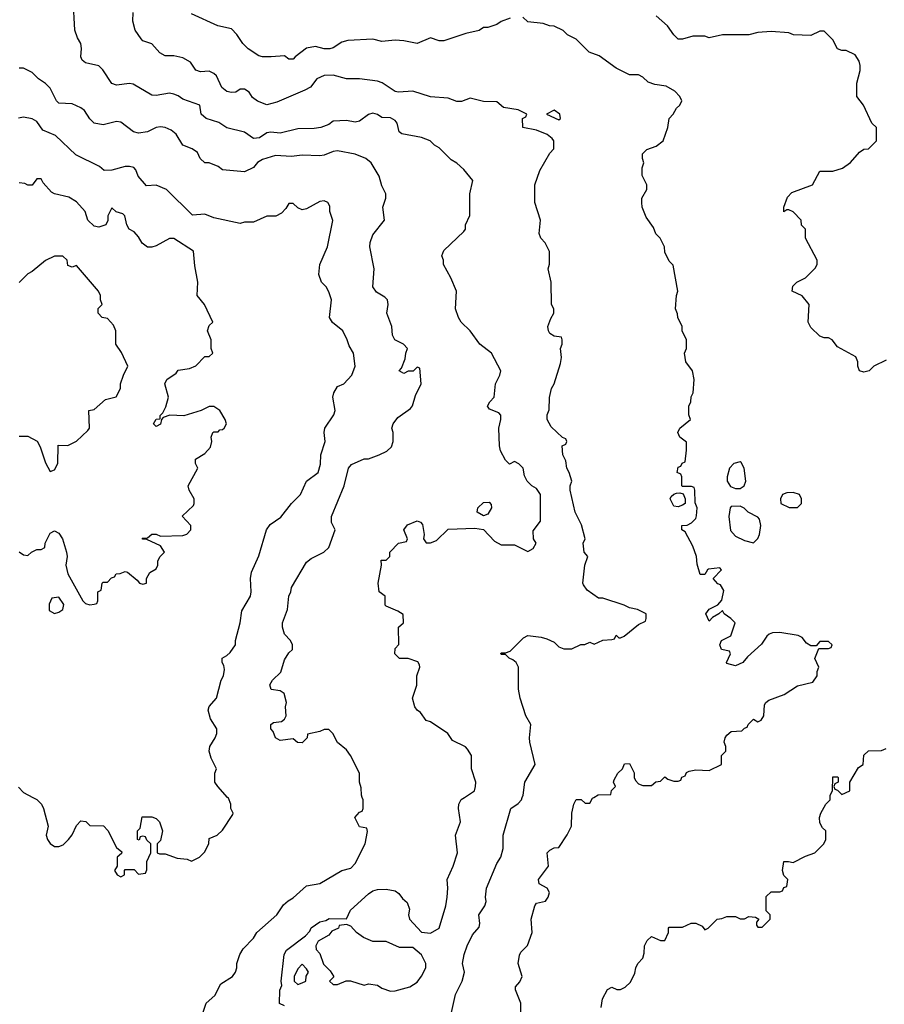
# Model space of a CAD drawing. Header units: inches. Extents: x 2348341 to 2479810, y 460419 to 613669.
# Tile 426 of 656: x 2415593 to 2419502, y 519065 to 523517. Entities that reach past the tile are written whole.
import ezdxf

# ---------------------------------------------------------------- set-up
doc = ezdxf.new("R2010")
doc.units = ezdxf.units.IN
doc.header["$MEASUREMENT"] = 0
doc.layers.add('C4511', color=7, linetype='Continuous')
doc.layers.add('C4512', color=7, linetype='Continuous')

msp = doc.modelspace()

# ---------------------------------------------------------------- linework, layer by layer
at = {"layer": 'C4511', "color": 2}
for points, elevation in [([(2415652.5, 520000), (2415670.6, 519990.6), (2415691.3, 519970), (2415701, 519950), (2415722, 519870), (2415712, 519830), (2415718, 519810), (2415730, 519792), (2415750, 519778), (2415770, 519778), (2415790, 519786), (2415814, 519810), (2415830, 519832), (2415850, 519874), (2415870, 519894), (2415891.6, 519891.6), (2415910, 519874), (2415971.6, 519871.6), (2415991.6, 519851.6), (2416030, 519774), (2416054, 519754), (2416052.7, 519747.3), (2416034, 519730), (2416034, 519690), (2416022, 519670), (2416034, 519650), (2416050, 519642), (2416066, 519650), (2416066, 519670), (2416070, 519674), (2416110, 519674), (2416130, 519654), (2416162, 519658), (2416167.3, 519672.7), (2416168, 519710), (2416186, 519750), (2416186, 519790), (2416167.3, 519807.3), (2416162, 519822), (2416150, 519826), (2416138, 519822), (2416132.7, 519807.3), (2416126, 519810), (2416126, 519850), (2416138, 519862), (2416147.3, 519912.7), (2416190, 519912), (2416210, 519904.7), (2416224.7, 519890), (2416238, 519850), (2416230, 519806), (2416214, 519790), (2416214, 519750), (2416224.7, 519744.7), (2416250, 519744.7), (2416305.4, 519725.4), (2416350, 519722), (2416370, 519712), (2416406, 519730), (2416430, 519754), (2416447.3, 519792.7), (2416450, 519814), (2416486, 519830), (2416510, 519852), (2416556.4, 519923.6), (2416558, 519930), (2416548, 519950), (2416548, 519970), (2416536.4, 519996.4), (2416533.1, 520000)], 110), ([(2416422, 519030), (2416435.3, 519070), (2416474.6, 519105.4), (2416502, 519158), (2416555.3, 519190), (2416568.7, 519210), (2416575.3, 519230), (2416575.3, 519250), (2416588.7, 519290), (2416604, 519316), (2416650, 519364.7), (2416665.2, 519390), (2416755.3, 519470), (2416785.6, 519514.4), (2416806.6, 519533.4), (2416830, 519546), (2416890, 519601), (2416950, 519611.3), (2417049.3, 519670.7), (2417090, 519681), (2417110, 519702), (2417155.3, 519790), (2417166, 519846), (2417162, 519862), (2417130, 519868), (2417108.7, 519910), (2417130, 519934), (2417142, 519938), (2417146, 519950), (2417146, 519990), (2417142, 520000)], 106), ([(2416790, 519058), (2416768, 519068), (2416768.4, 519128.4), (2416778, 519150), (2416775.3, 519170), (2416789.3, 519290), (2416799, 519310), (2416884.7, 519375.3), (2416904, 519396), (2416910, 519411), (2416950, 519438), (2416976.4, 519443.6), (2416992.7, 519452.7), (2417070, 519452), (2417089.3, 519490.7), (2417170, 519564.7), (2417190, 519578), (2417210, 519584.7), (2417250, 519586), (2417290, 519578), (2417306.4, 519566.4), (2417323.5, 519543.5), (2417345.4, 519525.4), (2417355.3, 519495.3), (2417351.3, 519470), (2417356, 519450), (2417410, 519391), (2417450, 519386.8), (2417488.7, 519410), (2417519.3, 519510), (2417526, 519550), (2417529.2, 519590), (2417525.2, 519630), (2417552.7, 519690), (2417572.7, 519750), (2417562.7, 519830), (2417586, 519890), (2417577.2, 519950), (2417579, 519970), (2417589.3, 519990.7), (2417603.3, 520000)], 102), ([(2417539.3, 519000.7), (2417564, 519110), (2417594, 519170), (2417604, 519210), (2417595.3, 519250), (2417602, 519290), (2417615.3, 519330), (2417640.2, 519379.8), (2417670, 519414), (2417674, 519430), (2417668.7, 519470), (2417695.3, 519510), (2417702, 519530), (2417699, 519550), (2417704, 519590), (2417750, 519702), (2417769, 519730), (2417779, 519770), (2417779, 519830), (2417814, 519950), (2417846.8, 519973.2), (2417861.2, 519990), (2417865.3, 520000)], 98), ([(2417858, 519018), (2417859, 519070), (2417834, 519130), (2417835.3, 519144.7), (2417853.6, 519166.4), (2417864, 519190), (2417847, 519250), (2417852.5, 519287.5), (2417859.3, 519300.7), (2417889.1, 519330.9), (2417909.2, 519390), (2417905.2, 519450), (2417922, 519510), (2417930, 519522), (2417970, 519532), (2417982, 519550), (2417988, 519570), (2417978, 519590), (2417942, 519610), (2417939, 519630), (2417984, 519690), (2417978, 519750), (2417990, 519762), (2418010, 519772), (2418030, 519774), (2418068.9, 519831.1), (2418088, 519870), (2418089, 519930), (2418098, 519970), (2418108.7, 519991.3), (2418131.6, 519991.6), (2418150, 519974), (2418170, 519974), (2418183.1, 519996.9), (2418188.5, 520000)], 94), ([(2418222, 519050), (2418228, 519090), (2418250, 519132), (2418270, 519142), (2418292.7, 519132.7), (2418310, 519132), (2418330, 519142), (2418354.6, 519165.4), (2418374.6, 519205.4), (2418378, 519230), (2418388, 519250), (2418410, 519274), (2418416.4, 519296.4), (2418418, 519330), (2418430, 519354), (2418450, 519372), (2418490, 519354), (2418510, 519354), (2418526, 519390), (2418526, 519410), (2418530, 519414), (2418590, 519414), (2418628.4, 519431.6), (2418650, 519432), (2418678, 519418), (2418690, 519402), (2418706, 519410), (2418746, 519450), (2418767.3, 519452.7), (2418790, 519462), (2418830, 519462), (2418850, 519452), (2418870, 519452), (2418890, 519462), (2418919.6, 519459.6), (2418934, 519450), (2418923.6, 519436.4), (2418923.6, 519423.6), (2418930, 519414), (2418950, 519414), (2418986, 519450), (2418986, 519470), (2418968, 519488), (2418968, 519552), (2418990, 519574), (2419030, 519574), (2419042, 519578), (2419047.3, 519592.7), (2419062, 519598), (2419066, 519630), (2419048, 519648), (2419042, 519670), (2419048, 519710), (2419068.9, 519711.1), (2419090, 519706), (2419145.6, 519734.4), (2419188, 519750), (2419228, 519790), (2419238, 519810), (2419238, 519850), (2419223.1, 519863.1), (2419210, 519886), (2419209, 519910), (2419215.3, 519930), (2419238, 519970), (2419258, 519990), (2419258, 520000)], 90)]:
    msp.add_lwpolyline(points, dxfattribs=dict(at, elevation=elevation))
at = {"layer": 'C4511', "color": 2, "elevation": 102}
for points in [[(2417070, 519426), (2417038, 519422), (2417034, 519410), (2417004.7, 519395.3), (2416990, 519378), (2416942, 519350), (2416932, 519330), (2416932.7, 519312.7), (2416950, 519294), (2416966.4, 519246.4), (2416996.9, 519216.9), (2417011.6, 519191.6), (2417012, 519188), (2416994, 519170), (2417010, 519154), (2417030, 519154), (2417068.9, 519171.1), (2417088.9, 519171.1), (2417150, 519152), (2417170, 519158), (2417210, 519151.3), (2417230, 519138), (2417270, 519124.7), (2417290, 519126), (2417356.5, 519143.5), (2417390, 519164.7), (2417410, 519192), (2417429, 519230), (2417429, 519250), (2417410, 519288), (2417370, 519322), (2417310, 519322), (2417250, 519348.7), (2417190, 519349.2), (2417146.8, 519366.8), (2417115.3, 519390), (2417090, 519418)], [(2416870, 519246), (2416850, 519226), (2416834, 519190), (2416834, 519170), (2416850, 519154), (2416870, 519162), (2416886, 519170), (2416888.4, 519191.6), (2416898, 519210), (2416890, 519226)]]:
    msp.add_lwpolyline(points, close=True, dxfattribs=at)
at = {"layer": 'C4512', "color": 2}
for points, elevation in [([(2417603.3, 520000), (2417648.7, 520030), (2417654, 520050), (2417655.3, 520070), (2417635.3, 520130), (2417635.3, 520190), (2417618, 520218), (2417608.9, 520228.9), (2417550, 520258), (2417528.7, 520290), (2417450, 520342), (2417430, 520349), (2417405.2, 520385.2), (2417390, 520395.3), (2417379, 520410), (2417369.2, 520450), (2417388.4, 520508.4), (2417388.7, 520550), (2417402, 520590), (2417400.4, 520600.4), (2417393.6, 520613.6), (2417350, 520628.7), (2417310, 520628.7), (2417288.7, 520650), (2417290, 520674), (2417307.3, 520692.7), (2417306, 520770), (2417328, 520790), (2417327.3, 520827.3), (2417303.1, 520843.1), (2417250, 520866), (2417246, 520870), (2417246, 520910), (2417218, 520930), (2417214, 520970), (2417228, 521050), (2417227.3, 521072.7), (2417250, 521074), (2417266, 521090), (2417266, 521110), (2417306, 521150), (2417342, 521158), (2417346, 521170), (2417329.1, 521210.9), (2417346.3, 521233.7), (2417390, 521251), (2417405.4, 521245.4), (2417414.4, 521234.4), (2417421, 521190), (2417418, 521170), (2417431.3, 521151.3), (2417450, 521151), (2417477.5, 521162.5), (2417530, 521214), (2417650, 521218), (2417690, 521212), (2417739.6, 521159.6), (2417770, 521142), (2417830, 521142), (2417890, 521112), (2417914.6, 521125.4), (2417928, 521150), (2417915.3, 521170), (2417914.6, 521205.4), (2417948, 521250), (2417948, 521370), (2417930, 521398), (2417908.9, 521408.9), (2417888, 521430), (2417875.3, 521455.3), (2417868.7, 521490), (2417850, 521508.7), (2417830, 521519), (2417807.3, 521507.3), (2417790, 521526), (2417767.2, 521567.2), (2417762.7, 521590), (2417759.3, 521670), (2417769, 521710), (2417768.7, 521728.7), (2417759, 521739), (2417716.4, 521756.4), (2417708, 521770), (2417718, 521790), (2417738, 521810), (2417744, 521870), (2417764, 521910), (2417769, 521930), (2417726.6, 522010), (2417673.2, 522050), (2417629, 522110), (2417589.2, 522150), (2417577.2, 522170), (2417564, 522210), (2417568, 522290), (2417542, 522350), (2417509, 522410), (2417508.7, 522430), (2417502, 522450), (2417510, 522474), (2417600.4, 522559.6), (2417608, 522570), (2417608, 522590), (2417628.4, 522631.6), (2417628.7, 522730), (2417642, 522790), (2417600.4, 522840.4), (2417570, 522868), (2417543.1, 522883.1), (2417490, 522938), (2417468, 522950), (2417448.9, 522968.9), (2417410, 522984), (2417320.4, 523000.4), (2417308, 523010), (2417299, 523050), (2417290, 523062), (2417270, 523073.2), (2417230, 523075.3), (2417210, 523088.7), (2417190, 523094), (2417170, 523089), (2417130, 523059), (2417110, 523053.2), (2417070, 523060.9), (2417010, 523059), (2416990, 523044), (2416954, 523030), (2416924.7, 523024.7), (2416850, 523024), (2416770, 523004), (2416728.9, 523008.9), (2416710, 523005.2), (2416676.4, 522983.6), (2416650, 522980.7), (2416610, 523008.7), (2416530, 523028.7), (2416492.9, 523052.9), (2416435.3, 523070), (2416414, 523090), (2416408, 523130), (2416330, 523157.2), (2416310, 523173.2), (2416290, 523181.2), (2416270, 523185.2), (2416210, 523174), (2416190, 523175.3), (2416106.3, 523226.3), (2416090, 523229.3), (2416030, 523221.2), (2416010, 523229), (2415968.7, 523290), (2415950, 523308.7), (2415890, 523322), (2415874.6, 523334.6), (2415869, 523350), (2415872.7, 523387.3), (2415869.2, 523410), (2415854.8, 523434.8), (2415842.7, 523470), (2415834, 523610)], 102), ([(2417865.3, 520000), (2417869.3, 520010), (2417877.2, 520070), (2417924, 520150), (2417899.3, 520250), (2417897.2, 520270), (2417904, 520330), (2417881.2, 520370), (2417856, 520450), (2417848.7, 520490), (2417848.7, 520590), (2417838, 520610), (2417823.1, 520623.1), (2417806, 520630), (2417790, 520646), (2417770, 520646), (2417768, 520650), (2417770, 520654), (2417790, 520654), (2417810, 520662), (2417870, 520722), (2417890, 520732), (2417950, 520724.7), (2417976.9, 520716.9), (2418010, 520702), (2418030, 520682), (2418052.7, 520672.7), (2418070, 520672), (2418090, 520672), (2418130, 520692), (2418147.3, 520692.7), (2418170, 520702), (2418190, 520694), (2418230, 520712), (2418270, 520714), (2418282, 520718), (2418290, 520734), (2418302, 520722), (2418310, 520722), (2418326, 520730), (2418390, 520782), (2418422, 520798), (2418426, 520810), (2418426, 520830), (2418386, 520850), (2418350, 520858), (2418326, 520870), (2418230, 520902), (2418210, 520902), (2418158, 520938), (2418142, 520962), (2418139, 520970), (2418148.7, 521050), (2418162, 521090), (2418145.2, 521110), (2418141.2, 521150), (2418149, 521170), (2418132.9, 521232.9), (2418104, 521290), (2418081.2, 521390), (2418081.2, 521410), (2418089, 521430), (2418077.2, 521470), (2418066, 521490), (2418062, 521522), (2418048.7, 521550), (2418046, 521590), (2418062, 521598), (2418066, 521610), (2418062, 521622), (2418047.3, 521627.3), (2417996.4, 521676.4), (2417978, 521710), (2417978, 521730), (2417987.3, 521752.7), (2417988.9, 521808.9), (2417997.2, 521850), (2418008.7, 521870), (2418038, 521962), (2418042, 521990), (2418038, 522030), (2418046, 522050), (2418046, 522070), (2418042, 522082), (2418010, 522086), (2417990, 522098), (2417984, 522110), (2417981.2, 522130), (2417993.6, 522166.4), (2418008, 522190), (2418008, 522210), (2417998, 522230), (2417995.3, 522330), (2417982, 522390), (2417988.4, 522411.6), (2417988.4, 522468.4), (2417968.9, 522508.9), (2417949.1, 522529.1), (2417942, 522550), (2417948, 522610), (2417922, 522690), (2417922, 522770), (2417944.7, 522835.3), (2417990, 522914), (2418007.3, 522932.7), (2418008, 522970), (2418000.4, 522980.4), (2417978, 522998), (2417930, 523018), (2417868, 523030), (2417866, 523070), (2417882, 523078), (2417886, 523090), (2417846, 523110), (2417780.4, 523120.4), (2417750, 523146), (2417690, 523148), (2417630, 523162), (2417590, 523148), (2417570, 523148), (2417530, 523162), (2417450, 523169), (2417370, 523194), (2417306, 523190), (2417290, 523193.2), (2417231.3, 523231.3), (2417210, 523239.5), (2417130, 523249.3), (2417070, 523249.3), (2417010, 523266.6), (2416970, 523264.5), (2416936, 523250), (2416907.3, 523212.7), (2416881.4, 523198.6), (2416755.1, 523144.9), (2416710, 523131.5), (2416668.5, 523148.5), (2416645.9, 523165.9), (2416630, 523189.2), (2416610, 523202.7), (2416590, 523202.7), (2416570, 523189.6), (2416550, 523187.6), (2416530, 523192.3), (2416506.6, 523210), (2416482.7, 523262.7), (2416470, 523274), (2416450, 523284), (2416410, 523281.2), (2416390, 523289), (2416364.7, 523324.7), (2416330, 523344), (2416290, 523354), (2416250, 523354), (2416226.8, 523366.8), (2416190, 523408.7), (2416150, 523422), (2416142, 523430), (2416115.3, 523470), (2416104, 523510), (2416105.2, 523550)], 98), ([(2417810, 523524), (2417770, 523508.7), (2417750, 523495.3), (2417710, 523482), (2417690, 523482), (2417670, 523469), (2417610, 523455.3), (2417510, 523422), (2417490, 523422), (2417450, 523435.3), (2417390, 523409), (2417330, 523422), (2417290, 523424), (2417230, 523419), (2417188.9, 523428.9), (2417076.9, 523423.1), (2417050, 523415.3), (2417010.7, 523389.3), (2416994.4, 523385.6), (2416970, 523386), (2416930, 523396), (2416890, 523389), (2416838, 523350), (2416830, 523338), (2416810, 523338), (2416790, 523354), (2416730, 523349), (2416690, 523349), (2416673.6, 523353.6), (2416625.6, 523385.6), (2416602, 523410), (2416575.3, 523450), (2416550, 523475.3), (2416489.3, 523489.3), (2416370, 523544)], 94), ([(2419510, 521978), (2419454, 521950), (2419434, 521930), (2419410, 521924), (2419390, 521928.7), (2419382, 521950), (2419382, 521970), (2419372.7, 521992.7), (2419290, 522038), (2419266, 522070), (2419250, 522078), (2419230, 522078), (2419210, 522086), (2419170, 522126), (2419158, 522150), (2419162, 522230), (2419130, 522268), (2419086, 522290), (2419088, 522312), (2419106, 522330), (2419146, 522350), (2419190, 522394), (2419198, 522410), (2419198, 522430), (2419146, 522530), (2419146, 522570), (2419128.4, 522588.4), (2419126, 522610), (2419090, 522648), (2419070, 522658), (2419062, 522658), (2419048.4, 522648.4), (2419048, 522670), (2419064.7, 522715.3), (2419084, 522736), (2419178, 522770), (2419210, 522832), (2419270, 522832), (2419313.6, 522846.4), (2419349.1, 522870.9), (2419390, 522918), (2419410, 522932), (2419430, 522934), (2419466, 522970), (2419466, 523030), (2419446, 523050), (2419408, 523130), (2419378, 523170), (2419378, 523230), (2419392.9, 523287.1), (2419393.2, 523310), (2419389, 523330), (2419370, 523358), (2419330, 523378), (2419310, 523378), (2419290, 523386), (2419270, 523426), (2419230, 523466), (2419210, 523466), (2419170, 523446), (2419091.6, 523448.4), (2419070, 523458), (2418990, 523464), (2418930, 523459), (2418888.9, 523448.9), (2418770, 523449), (2418710, 523435.3), (2418690, 523442), (2418636.9, 523443.1), (2418590, 523429), (2418570, 523429), (2418550, 523448), (2418522, 523490), (2418470, 523535.3)], 90), ([(2418188.5, 520000), (2418208.4, 520011.6), (2418266, 520014), (2418268.4, 520031.6), (2418286, 520050), (2418278, 520070), (2418280.4, 520079.6), (2418298, 520110), (2418318, 520130), (2418327.3, 520152.7), (2418350, 520154), (2418371.1, 520111.1), (2418371.3, 520090), (2418376.9, 520076.9), (2418390, 520062), (2418410, 520054), (2418450, 520054), (2418468.4, 520071.6), (2418490, 520074), (2418510, 520094), (2418523.6, 520083.6), (2418550, 520074), (2418570, 520074), (2418582, 520078), (2418587.3, 520092.7), (2418602, 520098), (2418607.3, 520112.7), (2418620.4, 520119.6), (2418650, 520124.7), (2418710, 520122), (2418766, 520150), (2418766, 520190), (2418786, 520210), (2418786, 520230), (2418778, 520250), (2418782, 520270), (2418790, 520282), (2418810, 520298), (2418858, 520302), (2418870, 520314), (2418882, 520318), (2418886, 520330), (2418910, 520354), (2418930, 520342), (2418946, 520350), (2418958, 520370), (2418960.4, 520419.6), (2418966, 520430), (2418980.2, 520439.8), (2419050, 520466), (2419110, 520504.7), (2419179, 520521), (2419198, 520550), (2419198, 520570), (2419206, 520590), (2419188, 520628), (2419206, 520674), (2419250, 520674), (2419262, 520678), (2419266, 520690), (2419250, 520706), (2419210, 520706), (2419194, 520686), (2419170, 520686), (2419150, 520698), (2419130, 520724), (2419112.1, 520732.1), (2419030, 520746), (2418996, 520744), (2418981, 520739), (2418970.9, 520729.1), (2418946.4, 520693.6), (2418883.5, 520636.5), (2418862, 520610), (2418830, 520595.3), (2418790, 520606), (2418788.7, 520611.3), (2418806, 520650), (2418802, 520662), (2418766, 520670), (2418758, 520690), (2418766, 520710), (2418808.4, 520731.6), (2418828, 520790), (2418808, 520810), (2418778, 520830), (2418770, 520846), (2418754, 520830), (2418725.4, 520814.6), (2418710, 520798), (2418695.3, 520830), (2418710, 520851.3), (2418748.7, 520871.3), (2418767.3, 520892.7), (2418776.4, 520936.4), (2418762, 520962), (2418750, 520966), (2418728, 520990), (2418766, 521030), (2418758, 521038), (2418707.7, 521032.3), (2418702, 521030), (2418691.3, 521008.7), (2418670, 521008.7), (2418655.5, 521055.5), (2418652.3, 521090), (2418636.5, 521136.5), (2418602, 521202), (2418586, 521210), (2418586, 521230), (2418610, 521232), (2418630, 521242), (2418650, 521262), (2418653.6, 521273.6), (2418655.3, 521310), (2418647.3, 521332.7), (2418646, 521390), (2418642, 521402), (2418630, 521406), (2418590, 521406), (2418586, 521410), (2418586, 521450), (2418582, 521462), (2418566, 521470), (2418570, 521494), (2418582, 521498), (2418588, 521512), (2418602, 521518), (2418608, 521570), (2418607.3, 521607.3), (2418578, 521630), (2418569.1, 521650.9), (2418578, 521670), (2418626, 521710), (2418618, 521730), (2418618, 521770), (2418628, 521790), (2418628.4, 521811.6), (2418638, 521830), (2418642, 521890), (2418635.3, 521930), (2418604, 521970), (2418599, 522010), (2418608, 522030), (2418608, 522070), (2418588, 522110), (2418588, 522130), (2418568, 522170), (2418567.3, 522187.3), (2418558, 522210), (2418562, 522270), (2418568, 522290), (2418547.3, 522407.3), (2418530, 522426), (2418510, 522466), (2418508, 522490), (2418488, 522530), (2418469.1, 522549.1), (2418458, 522578), (2418424.7, 522624.7), (2418408, 522670), (2418406, 522690), (2418406, 522710), (2418428, 522750), (2418428.7, 522770), (2418407.3, 522812.7), (2418407.3, 522847.3), (2418415.3, 522870), (2418408.7, 522890), (2418408.7, 522910), (2418429.1, 522930.9), (2418470, 522944.7), (2418502, 522970), (2418524, 523030), (2418529.3, 523070.7), (2418548, 523090), (2418563.1, 523116.9), (2418578, 523130), (2418586, 523150), (2418578, 523170), (2418554.6, 523194.6), (2418516.4, 523216.4), (2418464.7, 523224.7), (2418434.6, 523234.6), (2418410, 523258), (2418390, 523268), (2418350, 523268), (2418290, 523298), (2418213.6, 523353.6), (2418168, 523370), (2418108.4, 523428.4), (2418070, 523448), (2418050, 523468), (2418010, 523488), (2417988.9, 523488.9), (2417960.4, 523500.4), (2417890, 523508), (2417868, 523528)], 94), ([(2417142, 520000), (2417138, 520010), (2417136.4, 520043.6), (2417129.1, 520069.1), (2417128.7, 520110), (2417088.7, 520190), (2417070, 520215.3), (2417029.2, 520249.2), (2417008, 520290), (2416990, 520308), (2416970, 520308), (2416950, 520298), (2416894, 520286), (2416892, 520270), (2416870, 520248), (2416848.4, 520248.4), (2416830, 520266), (2416770, 520258), (2416749.3, 520269.3), (2416739, 520299), (2416728, 520310), (2416728, 520330), (2416740.4, 520339.6), (2416776.4, 520343.6), (2416790, 520354), (2416798, 520370), (2416795.3, 520410), (2416799, 520430), (2416788, 520470), (2416770, 520482), (2416730, 520488), (2416724, 520510), (2416735.3, 520530), (2416773.6, 520566.4), (2416790, 520622), (2416810, 520654), (2416826, 520670), (2416826, 520690), (2416818, 520710), (2416790, 520738), (2416781.2, 520770), (2416781.2, 520790), (2416804, 520850), (2416809, 520910), (2416819, 520930), (2416821.2, 520950), (2416890, 521064.7), (2416910, 521081), (2416968.7, 521110), (2416990, 521131.3), (2417019, 521210), (2417003.1, 521243.1), (2417002, 521270), (2417059.3, 521410), (2417079, 521490), (2417093.6, 521506.4), (2417150, 521532), (2417170, 521531.3), (2417218, 521550), (2417253.2, 521566.8), (2417274, 521586), (2417282, 521610), (2417282, 521650), (2417275.3, 521670), (2417282, 521690), (2417302, 521718), (2417360.4, 521759.6), (2417368.9, 521771.1), (2417382, 521818), (2417408, 521870), (2417402, 521942), (2417390, 521946), (2417372, 521928), (2417350, 521928), (2417330, 521918), (2417308.7, 521928.7), (2417319, 521941), (2417336.4, 521983.6), (2417338, 522010), (2417346, 522030), (2417328, 522050), (2417288.7, 522070), (2417279, 522090), (2417275.3, 522130), (2417253.2, 522190), (2417259, 522230), (2417255.3, 522250), (2417243.1, 522263.1), (2417205.6, 522285.6), (2417189, 522310), (2417196, 522390), (2417176, 522490), (2417177.2, 522510), (2417190, 522544.7), (2417242, 522610), (2417234, 522670), (2417248.7, 522710), (2417248, 522730), (2417230, 522766), (2417218, 522810), (2417182, 522870), (2417158, 522890), (2417109.3, 522909.3), (2417030, 522923.7), (2417010, 522920.9), (2416970, 522904), (2416950, 522902), (2416870, 522904.5), (2416821.6, 522898.4), (2416750, 522903.6), (2416690, 522884.5), (2416668.7, 522871.3), (2416650, 522849.4), (2416610, 522829), (2416510, 522839), (2416490, 522853.2), (2416450, 522869.2), (2416429.5, 522869.5), (2416409.2, 522890), (2416397.2, 522917.2), (2416372.7, 522932.7), (2416330, 522949.2), (2416300.2, 523000.2), (2416277.5, 523017.5), (2416250, 523029.2), (2416230, 523033.2), (2416210, 523029.2), (2416170, 523009.4), (2416130, 523004), (2416108, 523010), (2416050, 523054), (2416030, 523057.2), (2415970, 523041.2), (2415930, 523049), (2415910, 523068.7), (2415886.3, 523106.3), (2415870, 523119), (2415830, 523137.2), (2415770, 523139), (2415759, 523150), (2415730, 523208), (2415709.1, 523229.1), (2415678, 523250), (2415650, 523278), (2415610, 523298), (2415590, 523298)], 106), ([(2416533.1, 520000), (2416488, 520050), (2416475.3, 520070), (2416475.3, 520110), (2416482, 520130), (2416458, 520178), (2416449.2, 520209.2), (2416453.2, 520230), (2416477.2, 520270), (2416484, 520290), (2416484, 520310), (2416455.5, 520355.5), (2416445.6, 520394.4), (2416450, 520412), (2416482, 520450), (2416504, 520530), (2416514, 520550), (2416519, 520579), (2416516.4, 520596.4), (2416508, 520610), (2416508, 520630), (2416530, 520642), (2416544, 520656), (2416568, 520690), (2416568.7, 520710), (2416589.2, 520790), (2416596.5, 520843.5), (2416636, 520910), (2416639.3, 520930), (2416636, 520990), (2416641.5, 521018.5), (2416673.6, 521093.6), (2416709.3, 521210.7), (2416725.6, 521234.4), (2416772.9, 521267.1), (2416822, 521330), (2416862, 521370), (2416889.3, 521430.7), (2416942, 521470), (2416952.9, 521507.1), (2416954, 521550), (2416974, 521610), (2416969.2, 521650), (2416973.2, 521670), (2417013.2, 521730), (2417019, 521750), (2417009.3, 521810), (2417013.2, 521830), (2417030, 521858), (2417058, 521870), (2417095.3, 521910), (2417109, 521950), (2417102, 522010), (2417082, 522042), (2417074, 522070), (2417054, 522110), (2417007.5, 522147.5), (2416994, 522170), (2417002, 522250), (2416990, 522286), (2416978, 522310), (2416958, 522330), (2416945.2, 522365.2), (2416949.5, 522410.5), (2416984, 522490), (2417008.7, 522608.7), (2416995.3, 522650), (2416994.6, 522674.6), (2416986, 522690), (2416970, 522698), (2416950, 522695.3), (2416890, 522662), (2416870, 522658), (2416850, 522666), (2416830, 522686), (2416810, 522686), (2416796.9, 522663.1), (2416776.9, 522643.1), (2416751.3, 522628.7), (2416710, 522628.7), (2416650, 522602), (2416610, 522602), (2416590, 522595.3), (2416470, 522621.2), (2416430, 522637.2), (2416374, 522634), (2416257.2, 522750), (2416210, 522769.5), (2416166.3, 522766.3), (2416128.7, 522810), (2416118, 522838), (2416108.9, 522848.9), (2416090, 522854), (2416070, 522853.2), (2416010, 522837.2), (2415975.3, 522835.3), (2415953.6, 522853.6), (2415846.3, 522906.3), (2415754.2, 522994.2), (2415697.5, 523017.5), (2415670, 523057.2), (2415650, 523069.2), (2415610, 523076), (2415588, 523072)], 110), ([(2415590, 521111.3), (2415610, 521098), (2415630, 521094), (2415646, 521110), (2415670, 521122), (2415690, 521122), (2415706, 521130), (2415708.7, 521150), (2415730, 521196), (2415750, 521206), (2415770, 521196), (2415786.8, 521170), (2415804, 521110), (2415806.8, 521090), (2415801, 521050), (2415810.9, 521010.9), (2415878, 520890), (2415890, 520878), (2415910, 520872), (2415930, 520874), (2415942, 520878), (2415946, 520890), (2415946, 520930), (2415962, 520938), (2415966, 520970), (2415970, 520974), (2415990, 520974), (2416007.3, 520992.7), (2416022, 520998), (2416028.4, 521011.6), (2416047.3, 521012.7), (2416070, 521022), (2416079.6, 521019.6), (2416123.6, 520983.6), (2416134, 520970), (2416150, 520964.7), (2416166, 520970), (2416166, 520990), (2416182, 521018), (2416210, 521034), (2416218, 521050), (2416218, 521070), (2416228, 521090), (2416248, 521110), (2416230, 521138), (2416167.3, 521167.3), (2416150, 521168), (2416147.3, 521172.7), (2416170, 521174), (2416190, 521191.3), (2416210, 521191.3), (2416230, 521182), (2416330, 521184.7), (2416348.4, 521191.6), (2416366, 521210), (2416366, 521230), (2416328, 521272), (2416379, 521321), (2416382, 521330), (2416382, 521350), (2416359, 521390), (2416354, 521410), (2416398, 521490), (2416388, 521510), (2416388, 521530), (2416430, 521556), (2416455.5, 521584.5), (2416462, 521610), (2416458, 521630), (2416466, 521650), (2416470, 521654), (2416490, 521654), (2416498, 521662), (2416510, 521664.7), (2416518, 521670), (2416528, 521690), (2416522, 521710), (2416498, 521750), (2416470, 521768), (2416450, 521768), (2416414, 521750), (2416334.4, 521725.6), (2416271, 521729), (2416242, 521718), (2416234, 521710), (2416230, 521688), (2416210, 521678), (2416198, 521690), (2416210, 521711.3), (2416227.3, 521712.7), (2416227.3, 521727.3), (2416240.4, 521739.6), (2416252.9, 521767.1), (2416265.2, 521810), (2416249, 521870), (2416258, 521890), (2416300.4, 521919.6), (2416310, 521932), (2416360.4, 521939.6), (2416390, 521952), (2416430, 521994), (2416450, 521994), (2416466, 522010), (2416458, 522030), (2416459, 522070), (2416442, 522110), (2416450, 522134), (2416466, 522150), (2416428, 522230), (2416395.3, 522270), (2416399, 522330), (2416384.7, 522404.7), (2416378, 522470), (2416290, 522528), (2416270, 522528), (2416210, 522495.3), (2416190, 522488), (2416170, 522488), (2416146.3, 522506.3), (2416130, 522535.3), (2416110, 522558), (2416088, 522570), (2416078, 522590), (2416068, 522630), (2416059, 522639), (2416028.4, 522648.4), (2416010, 522666), (2415992, 522630), (2415991.1, 522608.9), (2415982, 522590), (2415950, 522579.3), (2415930, 522583.7), (2415901.2, 522610), (2415889, 522650), (2415850, 522694), (2415815.3, 522715.3), (2415750, 522729.4), (2415737, 522737), (2415699, 522779), (2415690, 522798), (2415670, 522798), (2415650, 522768.7), (2415630, 522769), (2415616, 522776), (2415590, 522779.3)], 114), ([(2415590, 521634), (2415630, 521634), (2415671.6, 521611.6), (2415686, 521586), (2415710, 521514), (2415730, 521474), (2415750, 521482), (2415766, 521510), (2415767.3, 521592.7), (2415810, 521592), (2415850, 521612), (2415900.4, 521659.6), (2415908, 521670), (2415906, 521750), (2415930, 521754), (2415980.4, 521799.6), (2416028.4, 521811.6), (2416048, 521850), (2416048.7, 521870), (2416062, 521910), (2416082, 521950), (2416052.9, 522012.9), (2416028, 522050), (2416028, 522110), (2416016.4, 522136.4), (2415990, 522166), (2415966, 522170), (2415948, 522190), (2415948.4, 522211.6), (2415966, 522230), (2415958, 522250), (2415958, 522270), (2415948.7, 522290), (2415850, 522406), (2415830, 522398), (2415810, 522406), (2415808, 522430), (2415788.4, 522448.4), (2415750, 522448), (2415710, 522428.7), (2415650, 522378), (2415630, 522368), (2415590.9, 522329.1)], 118), ([(2419258, 520000), (2419258, 520010), (2419268, 520030), (2419270, 520094), (2419290, 520094), (2419294, 520090), (2419294, 520070), (2419278, 520062), (2419274, 520050), (2419278, 520038), (2419290, 520034), (2419310, 520014), (2419346, 520030), (2419346, 520070), (2419384.7, 520135.3), (2419406, 520150), (2419410, 520192), (2419430, 520211.3), (2419490, 520212), (2419510, 520222)], 90), ([(2415587.1, 520047.1), (2415610, 520022), (2415652.5, 520000)], 110)]:
    msp.add_lwpolyline(points, dxfattribs=dict(at, elevation=elevation))
for points, elevation in [([(2418010, 523108), (2417974, 523090), (2418030, 523064.7), (2418038, 523070), (2418035.3, 523090)], 98), ([(2418850, 521518), (2418822, 521510), (2418802, 521490), (2418791.3, 521450), (2418792, 521430), (2418806, 521406), (2418830, 521398), (2418850, 521398), (2418868, 521410), (2418875.3, 521430), (2418868, 521490), (2418855.3, 521515.3)], 94), ([(2418570, 521314), (2418550, 521318), (2418534, 521350), (2418539, 521361), (2418550, 521372), (2418563.1, 521376.9), (2418578, 521378), (2418592.7, 521372.7), (2418602, 521350), (2418602, 521330), (2418590, 521322)], 94), ([(2419090, 521379), (2419062, 521378), (2419042, 521370), (2419032, 521350), (2419034, 521330), (2419071.6, 521311.6), (2419110, 521312), (2419128, 521330), (2419128, 521350), (2419118, 521370)], 94), ([(2417690, 521274), (2417662, 521290), (2417664, 521310), (2417690, 521334), (2417715.3, 521335.3), (2417724.7, 521324.7), (2417726, 521310), (2417710, 521282)], 102), ([(2418850, 521318), (2418810, 521315.3), (2418804.7, 521310), (2418799.1, 521270), (2418806.8, 521206.8), (2418830, 521182), (2418870, 521162), (2418910, 521152), (2418930, 521172), (2418937.2, 521190), (2418944, 521230), (2418938, 521258), (2418930, 521268), (2418886, 521290), (2418868.4, 521308.4)], 94), ([(2415770, 520906), (2415738, 520902), (2415725.4, 520874.6), (2415726.4, 520846.4), (2415750, 520832), (2415770, 520838), (2415788, 520850), (2415792.9, 520872.9)], 114)]:
    msp.add_lwpolyline(points, close=True, dxfattribs=dict(at, elevation=elevation))

doc.saveas('drawing.dxf')
